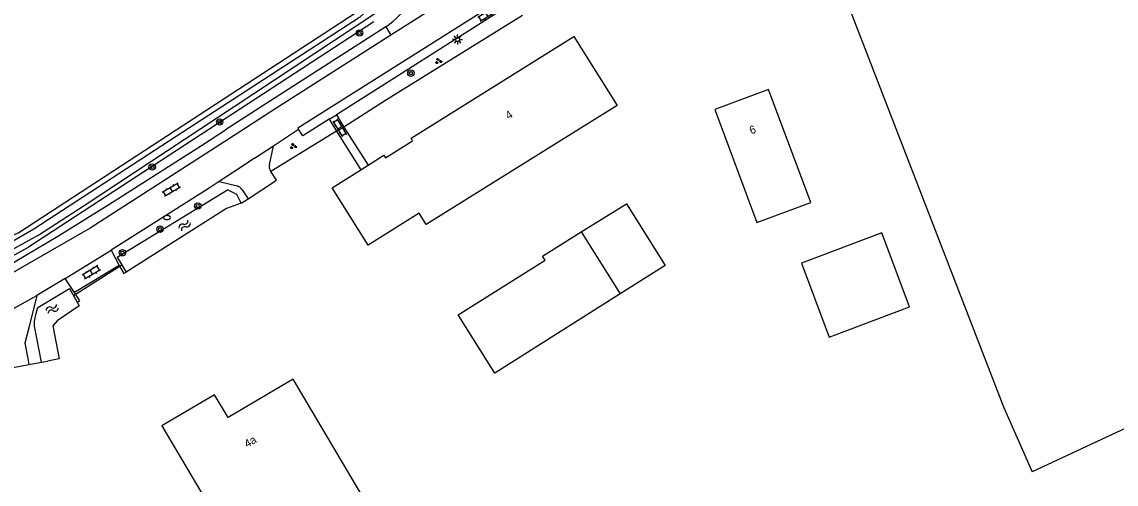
# Model space of a CAD drawing. Extents: x 136000 to 141000, y 400494 to 402006.
# Drawn here: x 138306.4 to 138443, y 400800.2 to 400857.9 of the extents above; entities that cross this region are included whole.
import ezdxf

# ---------------------------------------------------------------- set-up
doc = ezdxf.new("R2010")
doc.units = 0
for name, color, linetype in [('gg-afsc-hekwerk', 7, 'Continuous'), ('gg-anno-huisnummerreeks BGT', 7, 'Continuous'), ('gg-bbg-bijgebouw', 7, 'Continuous'), ('gg-bbg-gedigitaliseerde bebouwing', 7, 'Continuous'), ('gg-bbg-gedigitaliseerde bijgebouw', 7, 'Continuous'), ('gg-bbg-hoofdgebouw', 7, 'Continuous'), ('gg-bbg-luifel en loopbrug', 7, 'Continuous'), ('gg-knt-bronhoudergrens', 7, 'Continuous'), ('gg-knt-verharding', 7, 'Continuous'), ('gg-knt-verharding nz', 7, 'Continuous'), ('gg-kntw-bovenkant insteek waterloop', 7, 'Continuous'), ('gg-kntw-waterlijn', 7, 'Continuous'), ('gg-kwrk-duiker nz buis', 7, 'Continuous'), ('gt-grn-groengrens', 7, 'Continuous'), ('gt-grn-vlakafsluiter', 7, 'Continuous'), ('gt-grn-weggrens', 7, 'Continuous'), ('gt-symb-boom', 7, 'Continuous'), ('gt-symb-brandkraan', 7, 'Continuous'), ('gt-symb-groenvak', 7, 'Continuous'), ('gt-symb-klinker verharding', 7, 'Continuous'), ('gt-symb-lichtmast', 7, 'Continuous'), ('gt-symb-watersymbool', 7, 'Continuous')]:
    doc.layers.add(name, color=color, linetype=linetype)

# ---------------------------------------------------------------- blocks, each defined once
blk = doc.blocks.new('gt0-LMAST')
at = {"layer": 'gt-symb-lichtmast'}
for p, q in [((-0.18, 0.17), (-0.45, 0.44)), ((-0.01, 0.25), (-0.01, 0.62)), ((0.17, 0.17), (0.44, 0.44)), ((-0.26, 0), (-0.63, 0)), ((-0.18, -0.18), (-0.45, -0.45)), ((-0.01, -0.25), (-0.01, -0.63)), ((0.44, -0.45), (0.17, -0.18)), ((0.24, 0), (0.62, 0))]:
    blk.add_line(p, q, dxfattribs=at)
blk.add_circle((-0.01, 0), 0.25, dxfattribs=at)
blk = doc.blocks.new('gt0-GRVAK')
at = {"layer": 'gt-symb-groenvak'}
for p, q in [((-0.11, 0.19), (-0.23, 0.24)), ((-0.18, 0.15), (0.09, 0.15)), ((-0.09, 0.21), (-0.16, 0.32)), ((-0.05, 0.21), (-0.05, 0.39)), ((0, 0.21), (0.06, 0.32)), ((0.02, 0.19), (0.13, 0.24)), ((0.26, -0.05), (0.2, 0.06)), ((0.3, -0.05), (0.3, 0.13)), ((0.35, -0.05), (0.41, 0.06)), ((-0.24, -0.23), (-0.36, -0.18)), ((-0.32, -0.26), (-0.05, -0.26)), ((-0.23, -0.21), (-0.29, -0.09)), ((-0.18, -0.2), (-0.18, -0.02)), ((-0.14, -0.21), (-0.07, -0.09)), ((-0.12, -0.23), (0, -0.18)), ((0.24, -0.07), (0.12, -0.02)), ((0.17, -0.11), (0.44, -0.11)), ((0.37, -0.07), (0.49, -0.02))]:
    blk.add_line(p, q, dxfattribs=at)
blk = doc.blocks.new('gt0-KL1')
at = {"layer": 'gt-symb-klinker verharding'}
for p, q in [((-1.15, 0.3), (1.15, 0.3)), ((-1, -0.3), (-1, 0.3)), ((-0.5, 0.3), (-0.5, 0.45)), ((0, -0.3), (0, 0.3)), ((0.5, 0.3), (0.5, 0.45)), ((1, -0.3), (1, 0.3)), ((-1.15, -0.3), (1.15, -0.3)), ((-0.5, -0.45), (-0.5, -0.3)), ((0.5, -0.45), (0.5, -0.3))]:
    blk.add_line(p, q, dxfattribs=at)
blk = doc.blocks.new('gt0-BOOM')
at = {"layer": 'gt-symb-boom'}
for radius in [0.4, 0.2]:
    blk.add_circle((0, 0), radius, dxfattribs=at)
blk = doc.blocks.new('gt0-WA')
at = {"layer": 'gt-symb-watersymbool'}
for centre, start, end in [((-0.32, 0.02), 28.0725, 151.9275), ((0.43, 0.42), 208.0725, 331.9275), ((-0.32, -0.43), 28.0725, 151.9275), ((0.43, -0.03), 208.0725, 331.9275)]:
    blk.add_arc(centre, 0.425, start, end, dxfattribs=at)
blk = doc.blocks.new('gt0-BR')
at = {"layer": 'gt-symb-brandkraan'}
for centre, radius, start, end in [((-0.24, 0), 0.206, 107.5669, 252.4331), ((0.6, -2.66), 3, 106.892, 107.5669), ((0, -0.69), 0.938, 73.108, 106.892), ((-0.6, -2.66), 3, 72.4331, 73.108), ((0.24, 0), 0.206, 287.567, 72.4331), ((0.6, 2.66), 3, 252.4331, 253.108), ((0, 0.69), 0.938, 253.108, 286.8921), ((-0.6, 2.66), 3, 286.8921, 287.567)]:
    blk.add_arc(centre, radius, start, end, dxfattribs=at)

msp = doc.modelspace()

# ---------------------------------------------------------------- linework, layer by layer
at = {"layer": 'gg-afsc-hekwerk'}
for p, q in [((138307.25, 400815.1), (138308.83, 400815.4)), ((138308.83, 400815.4), (138309.56, 400815.54)), ((138303.2, 400814.34), (138307.25, 400815.1))]:
    msp.add_line(p, q, dxfattribs=at)
at = {"layer": 'gg-bbg-bijgebouw'}
for p, q in [((138360.85, 400821.33), (138371.73, 400828.14)), ((138371.73, 400828.14), (138371.4, 400828.66))]:
    msp.add_line(p, q, dxfattribs=at)
at = {"layer": 'gg-bbg-gedigitaliseerde bebouwing'}
msp.add_lwpolyline([(138392.89, 400846.96), (138398.17, 400832.84), (138404.9, 400835.37), (138399.6, 400849.48)], dxfattribs=at)
at = {"layer": 'gg-bbg-gedigitaliseerde bijgebouw'}
for p, q in [((138371.4, 400828.66), (138376.23, 400831.68)), ((138376.23, 400831.68), (138381.08, 400823.94)), ((138381.08, 400823.94), (138365.42, 400814.02)), ((138365.42, 400814.02), (138360.85, 400821.33))]:
    msp.add_line(p, q, dxfattribs=at)
msp.add_lwpolyline([(138403.73, 400827.77), (138407.19, 400818.55), (138417.24, 400822.33), (138413.77, 400831.55), (138403.73, 400827.77)], dxfattribs=at)
at = {"layer": 'gg-bbg-hoofdgebouw'}
for p, q in [((138399.6, 400849.48), (138392.89, 400846.96)), ((138348.7, 400839.44), (138349.63, 400840.03))]:
    msp.add_line(p, q, dxfattribs=at)
for points in [[(138349.63, 400840.03), (138351.59, 400841.26), (138351.79, 400840.93), (138355.17, 400843.06), (138354.97, 400843.38), (138375.29, 400856.1), (138380.73, 400847.47), (138356.87, 400832.6), (138355.97, 400834.04), (138349.6, 400830.04), (138345.1, 400837.17), (138348.7, 400839.44)], [(138323.85, 400807.47), (138348.08, 400766.53), (138362.77, 400775.23), (138340.25, 400813.29), (138332.11, 400808.5), (138330.42, 400811.34), (138323.85, 400807.47)]]:
    msp.add_lwpolyline(points, dxfattribs=at)
at = {"layer": 'gg-bbg-luifel en loopbrug'}
msp.add_lwpolyline([(138376.23, 400831.68), (138381.87, 400835.21), (138386.7, 400827.5), (138381.08, 400823.94)], dxfattribs=at)
at = {"layer": 'gg-knt-bronhoudergrens'}
for p, q in [((138402.41, 400878.5), (138428.95, 400809.83)), ((138428.95, 400809.83), (138432.53, 400801.71)), ((138451.23, 400810.41), (138432.53, 400801.71))]:
    msp.add_line(p, q, dxfattribs=at)
at = {"layer": 'gg-knt-verharding'}
for p, q in [((138344.73, 400845.75), (138345.64, 400846.33)), ((138344.73, 400845.75), (138345.64, 400844.28)), ((138345.64, 400846.33), (138346.57, 400844.76)), ((138337.78, 400842.45), (138340.92, 400844.51)), ((138340.81, 400844.68), (138340.92, 400844.51)), ((138345.64, 400844.28), (138348.7, 400839.44)), ((138346.57, 400844.76), (138349.63, 400840.03)), ((138335.41, 400840.89), (138337.78, 400842.45)), ((138337.28, 400840.08), (138337.78, 400842.45)), ((138335.41, 400840.89), (138333.63, 400839.71)), ((138333.63, 400839.71), (138331.01, 400837.99)), ((138337.44, 400839.25), (138337.4, 400839.32)), ((138338.15, 400838.14), (138337.44, 400839.25)), ((138331.01, 400837.99), (138333.24, 400837.42)), ((138333.86, 400836.94), (138334.61, 400835.8)), ((138317.5, 400829.39), (138318.53, 400827.5)), ((138318.53, 400827.5), (138312.95, 400824.1)), ((138311.79, 400825.88), (138308.25, 400823.75)), ((138312.95, 400824.1), (138311.79, 400825.88)), ((138308.25, 400823.75), (138307.32, 400820.02)), ((138307.11, 400815.88), (138307.25, 400815.1))]:
    msp.add_line(p, q, dxfattribs=at)
for points in [[(138351.83, 400857.3), (138337.4, 400848.04), (138331.81, 400844.42)], [(138344.73, 400845.75), (138341.46, 400843.67), (138340.92, 400844.51)], [(138293.55, 400821.84), (138299.71, 400824.65), (138304.21, 400827.18), (138310.85, 400831.17), (138317.21, 400835.11), (138328.81, 400842.46), (138331.81, 400844.42)], [(138331.01, 400837.99), (138329.76, 400837.16), (138317.5, 400829.39)], [(138307.32, 400820.02), (138306.75, 400817.79), (138307.11, 400815.88)]]:
    msp.add_lwpolyline(points, dxfattribs=at)
for centre, radius, start, end in [((138344.96, 400866.95), 11.85, 305.4132, 349.515), ((138338.23, 400839.83), 0.976, 165.7679, 211.6213), ((138333.04, 400836.52), 0.926, 27.3561, 77.3818)]:
    msp.add_arc(centre, radius, start, end, dxfattribs=at)
at = {"layer": 'gg-knt-verharding nz'}
for p, q in [((138340.81, 400844.68), (138371.31, 400863.95)), ((138311.79, 400825.88), (138317.5, 400829.39)), ((138299.42, 400818.82), (138308.25, 400823.75))]:
    msp.add_line(p, q, dxfattribs=at)
for points in [[(138369.21, 400866.95), (138368.1, 400866.23), (138352.46, 400856.26)], [(138352.46, 400856.26), (138338.09, 400847.11), (138332.31, 400843.37), (138314.9, 400832.17), (138301.01, 400824.2), (138297.43, 400822.39)]]:
    msp.add_lwpolyline(points, dxfattribs=at)
at = {"layer": 'gg-kntw-bovenkant insteek waterloop'}
for p, q in [((138350.32, 400857.92), (138307.19, 400829.76)), ((138318.28, 400828.51), (138332.04, 400836.93)), ((138331.94, 400834.59), (138319.4, 400826.67)), ((138333.75, 400835.26), (138331.94, 400834.59)), ((138318.28, 400828.51), (138319.4, 400826.67))]:
    msp.add_line(p, q, dxfattribs=at)
for points in [[(138292.45, 400825.32), (138305.99, 400831.6), (138349.12, 400859.77)], [(138333.75, 400835.26), (138333.23, 400836.35), (138332.04, 400836.93)], [(138308.83, 400815.4), (138307.96, 400819.89), (138307.92, 400820.52), (138308.13, 400821.53), (138308.35, 400822.23), (138312.31, 400824.61), (138313.28, 400822.89)], [(138313.28, 400822.89), (138313.52, 400822.45), (138310.78, 400820.57), (138310.25, 400819.93), (138311.01, 400815.81)]]:
    msp.add_lwpolyline(points, dxfattribs=at)
msp.add_arc((138228.9, 400974.15), 164.25, 293.1418, 298.4671, dxfattribs=at)
at = {"layer": 'gg-kntw-waterlijn'}
for points in [[(138302.86, 400828.22), (138308.49, 400831.32), (138314.15, 400834.98), (138332.86, 400847.35), (138350.43, 400858.96), (138351.77, 400860.35), (138352.63, 400862.47), (138353.07, 400864.92), (138353.73, 400869.99), (138354.31, 400875.78), (138360.1, 400938.39), (138364.56, 400986.6), (138366.65, 401009.09), (138366.21, 401009.48), (138365.86, 401009.29)], [(138365.86, 401009.29), (138365.16, 401000.03), (138363.18, 400979.67), (138360, 400944.72), (138357.54, 400917.84), (138352.64, 400866.79), (138352.41, 400864.42), (138351.86, 400862.4), (138350.86, 400860.68), (138348.51, 400858.47), (138326.47, 400844.14), (138307.85, 400832.03), (138305.21, 400830.5)]]:
    msp.add_lwpolyline(points, dxfattribs=at)
at = {"layer": 'gg-kwrk-duiker nz buis'}
msp.add_line((138312.8, 400823.75), (138318.84, 400827.59), dxfattribs=at)
at = {"layer": 'gt-grn-groengrens'}
msp.add_line((138333.75, 400835.26), (138334.61, 400835.8), dxfattribs=at)
for points in [[(138318.53, 400827.5), (138319.1, 400826.5), (138319.4, 400826.67)], [(138313.28, 400822.89), (138313.62, 400823.06), (138312.95, 400824.1)]]:
    msp.add_lwpolyline(points, dxfattribs=at)
at = {"layer": 'gt-grn-vlakafsluiter'}
for p, q in [((138368.88, 400858.74), (138351.9, 400848.17)), ((138351.9, 400848.17), (138346.57, 400844.76)), ((138345.64, 400844.28), (138337.44, 400839.25)), ((138345.64, 400844.28), (138346.57, 400844.76)), ((138334.61, 400835.8), (138338.15, 400838.14)), ((138311.01, 400815.81), (138309.56, 400815.54))]:
    msp.add_line(p, q, dxfattribs=at)
at = {"layer": 'gt-grn-weggrens'}
for p, q in [((138367.18, 400859.95), (138345.64, 400846.33)), ((138351.83, 400857.3), (138352.46, 400856.26))]:
    msp.add_line(p, q, dxfattribs=at)

# ---------------------------------------------------------------- block references
at = {"layer": 'gt-symb-boom'}
for p in [(138348.53, 400856.53), (138354.95, 400851.52), (138331.07, 400845.42), (138322.64, 400839.79), (138328.34, 400834.92), (138323.62, 400832.03), (138318.92, 400829.08)]:
    msp.add_blockref('gt0-BOOM', p, dxfattribs=at)
at = {"layer": 'gt-symb-brandkraan'}
msp.add_blockref('gt0-BR', (138324.49, 400833.47), dxfattribs=at)
at = {"layer": 'gt-symb-groenvak'}
for p in [(138358.38, 400853.02), (138340.25, 400842.39)]:
    msp.add_blockref('gt0-GRVAK', p, dxfattribs=at)
at = {"layer": 'gt-symb-klinker verharding'}
for p, rotation in [((138364.43, 400858.86), 31.75019690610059), ((138346.1, 400844.69), 121.46487302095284), ((138325.04, 400836.98), 30.00072778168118), ((138315.03, 400826.62), -149.12470831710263)]:
    msp.add_blockref('gt0-KL1', p, dxfattribs=dict(at, rotation=rotation))
at = {"layer": 'gt-symb-lichtmast'}
msp.add_blockref('gt0-LMAST', (138360.79, 400855.72), dxfattribs=at)
at = {"layer": 'gt-symb-watersymbool'}
for p, rotation in [((138326.65, 400832.45), 43.50002865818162), ((138310.11, 400822.02), 29.460713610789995)]:
    msp.add_blockref('gt0-WA', p, dxfattribs=dict(at, rotation=rotation))

# ---------------------------------------------------------------- texts
at = {"layer": 'gg-anno-huisnummerreeks BGT'}
for s, rotation, p in [('4', 32.1, (138367.14, 400845.69)), ('6', 20.6, (138397.45, 400843.86)), ('4a', 30.5, (138334.5, 400804.69))]:
    msp.add_text(s, height=1, rotation=rotation, dxfattribs=at).set_placement(p)

doc.saveas('drawing.dxf')
